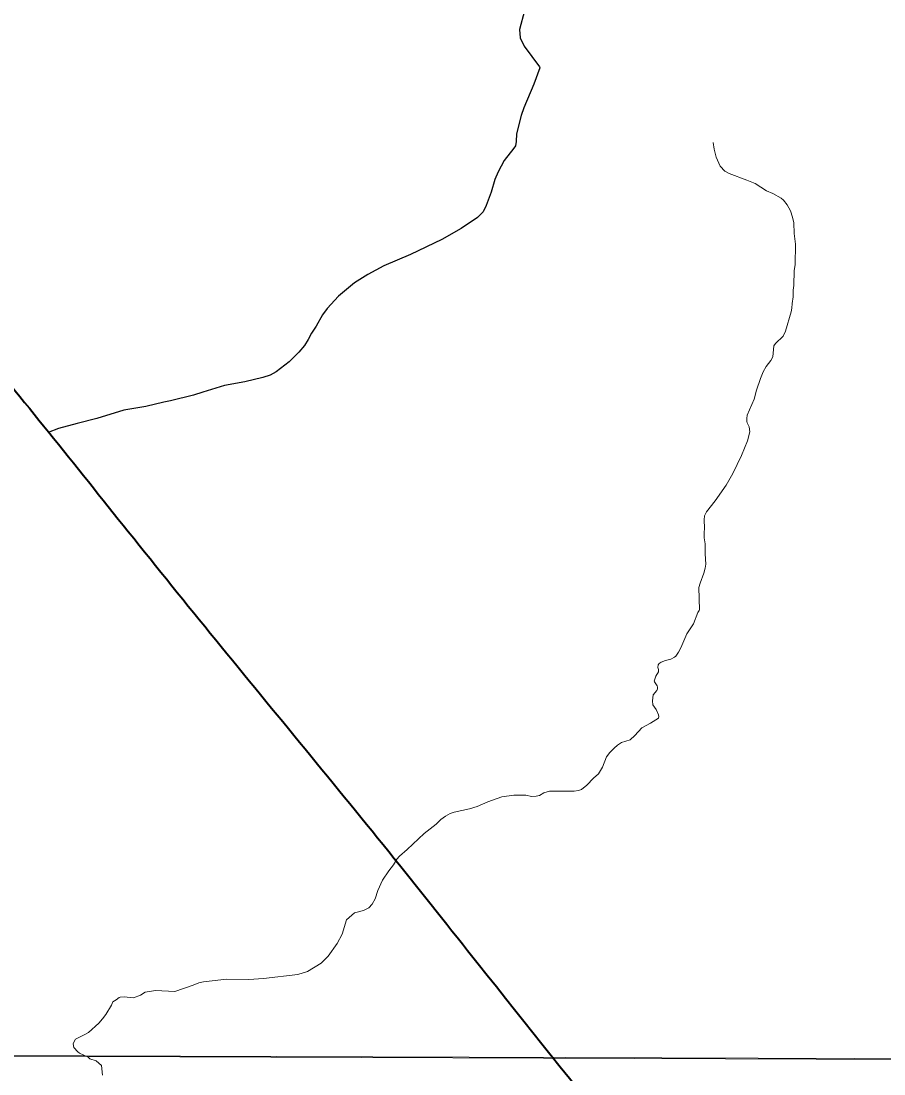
# Model space of a CAD drawing. Extents: x 553962 to 842807, y 8883888 to 9032388.
# Drawn here: x 616079 to 617968, y 8909821 to 8912126 of the extents above; entities that cross this region are included whole.
import ezdxf

# ---------------------------------------------------------------- set-up
doc = ezdxf.new("R2010")
doc.units = 0
doc.header["$LTSCALE"] = 20
doc.layers.add('6', color=7, linetype='Continuous', lineweight=13)

msp = doc.modelspace()

# ---------------------------------------------------------------- linework, layer by layer
at = {"layer": '6'}
msp.add_line((574653.9, 8910009.29), (626625.69, 8909822.11), dxfattribs=at)
at = {"layer": '6', "lineweight": 25}
for points in [[(617180.41, 8912148.85), (617169.51, 8912107.99), (617171.33, 8912089.68), (617179.93, 8912071.29), (617213.5, 8912026.49), (617214.36, 8912023.87), (617201.24, 8911988.2), (617179.44, 8911936.49), (617173.4, 8911919.4), (617163.43, 8911879.8), (617162.42, 8911862.85), (617160.89, 8911853.07), (617157.73, 8911847.87), (617136.55, 8911821.21), (617123.07, 8911796.29), (617115.81, 8911779.26), (617107.53, 8911751.78), (617096.91, 8911722.61), (617090.19, 8911708.92), (617077.85, 8911696.41), (617042.21, 8911672.02), (616999.97, 8911648.62), (616930.97, 8911615.19), (616873.11, 8911590.64), (616873.11, 8911590.64), (616837.66, 8911571.6), (616808.49, 8911553.11), (616773.33, 8911523.94), (616749.01, 8911497.4), (616738.82, 8911483.61), (616724.58, 8911458.43), (616714.36, 8911443.09), (616707.3, 8911429.37), (616698.92, 8911416.15), (616687.03, 8911401.28), (616665.64, 8911380.43), (616637.34, 8911358.73), (616624.19, 8911351.13), (616608.13, 8911345.8), (616568.5, 8911336.32), (616523.81, 8911328.5), (616476.25, 8911313.79)], [(616476.25, 8911313.79), (616456.09, 8911307.56), (616405.99, 8911294.69), (616391.51, 8911292.42), (616351.87, 8911283), (616303.69, 8911274.32), (616244.28, 8911256.59), (616201.55, 8911245.38)], [(616201.55, 8911245.38), (616160.75, 8911234.68), (616138.31, 8911226.08)]]:
    msp.add_lwpolyline(points, dxfattribs=at)
at = {"layer": '6'}
for points in [[(617562.82, 8910835.87), (617564.01, 8910837.83), (617562.29, 8910886.69), (617564.94, 8910895.87), (617572.99, 8910917.68), (617576.28, 8910928.99), (617577.64, 8910937.66), (617576.31, 8910959.74), (617576.03, 8910981.64), (617574.13, 8910994.78), (617574.17, 8911006.41), (617575.12, 8911016.48), (617573.71, 8911034.42), (617574.5, 8911043.23), (617578.87, 8911051.81), (617598.06, 8911076.15), (617622.17, 8911110.33), (617636.9, 8911135.67), (617655.97, 8911175.07), (617668.9, 8911207.29), (617673.96, 8911227.38), (617672.83, 8911237.77), (617668.12, 8911247.01), (617667.24, 8911250.1), (617667.15, 8911256.55), (617668.49, 8911263.81), (617683.85, 8911298.87), (617688.76, 8911318.6), (617697.09, 8911344.12), (617703.04, 8911358.79), (617709.46, 8911369.93), (617719.99, 8911383.12), (617724.16, 8911391.56), (617726.89, 8911415.28), (617730.46, 8911420.38), (617746.78, 8911436.41), (617752.05, 8911447.37), (617764.37, 8911490.18), (617765.94, 8911498.2), (617766.51, 8911507.93), (617768.62, 8911522.48), (617769.03, 8911537.62), (617770.43, 8911547.3), (617771.35, 8911580.03), (617772.95, 8911593.05), (617773.71, 8911638), (617771.03, 8911661.2), (617770.46, 8911684.58), (617767.4, 8911697.2), (617762.85, 8911711.03), (617755.75, 8911723.86), (617747.38, 8911734.21), (617742.47, 8911738.53), (617724.35, 8911748.97), (617710.65, 8911755.12), (617685.63, 8911770.56), (617667.41, 8911778.28), (617628.78, 8911792.65), (617619.22, 8911797.91), (617609.23, 8911808.93), (617600.18, 8911828.87), (617595.77, 8911845.76), (617593.65, 8911860.47)], [(617500.8, 8910729.17), (617509.28, 8910733.54), (617512.14, 8910736.23), (617517.87, 8910744.46), (617522.71, 8910753.93), (617535.91, 8910785.21), (617550.47, 8910807.08), (617560.17, 8910831.48), (617562.82, 8910835.87)], [(617299.1, 8910441.78), (617305.27, 8910443.86), (617317.25, 8910453.58), (617331.79, 8910468.82), (617342.88, 8910478.26), (617351.62, 8910492.89), (617360.38, 8910515.57), (617367.51, 8910525), (617376.74, 8910534.62), (617384.55, 8910541.51), (617393.31, 8910546.74), (617411.84, 8910552.71), (617422.02, 8910562.3), (617437.51, 8910579.38), (617456.64, 8910589.1), (617473.88, 8910600.29), (617474.52, 8910603.6), (617473.89, 8910607.36), (617468.93, 8910619.32), (617461.8, 8910629.72), (617461.08, 8910638.34), (617462.66, 8910651.2), (617470.42, 8910661.06), (617471.71, 8910664.18), (617471.89, 8910667.97), (617471.11, 8910670.9), (617465.02, 8910679.57), (617464.55, 8910681.52), (617468.02, 8910692.15), (617473.79, 8910701.89), (617473.79, 8910706.99), (617472.54, 8910711.1), (617473.55, 8910717.18), (617475.23, 8910719.93), (617479.87, 8910723.09), (617489.19, 8910726.66), (617500.8, 8910729.17)], [(616192.83, 8909887.35), (616193.23, 8909889.81), (616197.71, 8909897.18), (616219.63, 8909908.28), (616226.1, 8909912.48), (616248.95, 8909932.59), (616257.3, 8909941.77), (616264.1, 8909951.28), (616276.8, 8909971.65), (616279.76, 8909979), (616287.07, 8909983.56), (616293.09, 8909988.69), (616295.75, 8909989.51), (616304.47, 8909990.08), (616324.84, 8909987.67), (616339.77, 8909993.62), (616350.02, 8910000.18), (616372.92, 8910004.37), (616415.34, 8910002.24), (616455.32, 8910015.66), (616467.72, 8910020.56), (616477.94, 8910023.36), (616496.83, 8910025.02), (616528.2, 8910029.23), (616576.99, 8910028.46), (616609.08, 8910030.11), (616684.75, 8910039.46), (616706.02, 8910045.32), (616735.95, 8910064.1), (616750.63, 8910079.12), (616770.48, 8910107.05), (616781.61, 8910127.43), (616791.24, 8910158.67), (616808.94, 8910173.99), (616828.46, 8910179.27), (616840.24, 8910184.93), (616847.26, 8910193.06), (616854.12, 8910204.52), (616859.87, 8910222.73), (616870.08, 8910245.95), (616883.5, 8910266.39), (616893.74, 8910279.39), (616900.96, 8910291.76), (616906.8, 8910298.08), (616923.73, 8910312.64), (616960.85, 8910347.63), (616987.28, 8910368.43), (616997.65, 8910378.3), (617007.81, 8910385.94), (617018.02, 8910391.84), (617026.73, 8910394.87), (617060.27, 8910401.7), (617077.04, 8910406.56), (617100.69, 8910417), (617130.85, 8910428.23), (617157.11, 8910431.93), (617183.99, 8910431.9), (617195.71, 8910429.16), (617206.42, 8910429.49), (617213.58, 8910431.14), (617223.04, 8910437.1), (617235.78, 8910440.17), (617289.75, 8910440.63), (617299.1, 8910441.78), (617299.1, 8910441.78)], [(616256.99, 8909818.59), (616254.58, 8909839.65), (616243.09, 8909850.19), (616229.2, 8909854.73), (616225.91, 8909857.9), (616206.89, 8909866.75), (616203.06, 8909869.77), (616194.22, 8909879.11), (616192.83, 8909887.35)]]:
    msp.add_lwpolyline(points, dxfattribs=at)
msp.add_lwpolyline([(618535.25, 8909853.32), (607574.31, 8909890.72), (607543.3, 8898835.28), (618504.23, 8898795.81)], close=True, dxfattribs=at)
at = {"layer": '6', "lineweight": 40}
msp.add_spline([(615971.74, 8911432.54), (616138.51, 8911227.24), (616313.29, 8911009.04), (616504.77, 8910771.92), (616895.52, 8910293.34), (617079.21, 8910062.79), (617725.46, 8909265.31), (618056.09, 8908857.66), (618263.16, 8908603.71), (618306.57, 8908556.93), (618336.63, 8908483.42), (618463.54, 8908212.77), (618533.68, 8908055.72), (618557.06, 8908012.28), (618590.46, 8907985.55), (618640.55, 8907962.16), (618764.12, 8907925.41), (618847.62, 8907881.97), (618877.68, 8907865.26), (618937.79, 8907811.8), (618997.91, 8907778.38), (619027.97, 8907744.97), (619141.52, 8907698.19), (619241.71, 8907674.8), (619371.96, 8907724.92), (619488.85, 8907801.77), (619552.31, 8907878.63), (619575.69, 8907905.36), (619599.07, 8907898.67), (619632.46, 8907871.94), (619679.22, 8907871.94), (619782.75, 8907918.72), (619872.93, 8907952.14), (619949.74, 8907952.14), (620026.56, 8907932.09), (620079.99, 8907908.7), (620120.07, 8907902.02), (620166.83, 8907932.09), (620233.62, 8907952.14), (620300.42, 8907958.82), (620363.87, 8907992.23), (620444.03, 8908052.38), (620517.5, 8908095.82), (620586.93, 8908115.35)], degree=3, dxfattribs=at)

doc.saveas('drawing.dxf')
